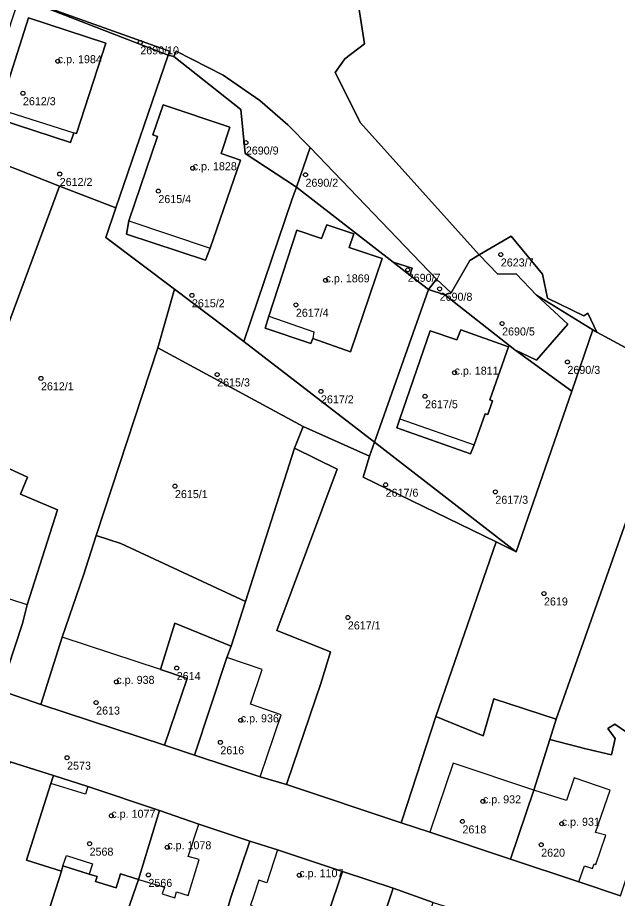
# Model space of a CAD drawing. Extents: x -878211 to -870363, y -1058464 to -1052522.
# Drawn here: x -874181.2 to -874106.3, y -1055290.1 to -1055180.1 of the extents above; entities that cross this region are included whole.
import ezdxf

# ---------------------------------------------------------------- set-up
doc = ezdxf.new("R2010")
doc.units = 0
for name, color, linetype in [('Definiční body', 7, 'Continuous'), ('Polygon budovy', 7, 'Continuous'), ('Polygon parcely', 7, 'Continuous')]:
    doc.layers.add(name, color=color, linetype=linetype)

msp = doc.modelspace()

# ---------------------------------------------------------------- linework, layer by layer
at = {"layer": 'Definiční body'}
for centre in [(-874165.89, -1055183.24994), (-874176.19, -1055185.58994), (-874180.54, -1055189.59994), (-874152.71, -1055195.75994), (-874159.34, -1055198.95994), (-874175.95, -1055199.67994), (-874145.26, -1055199.77994), (-874163.63, -1055201.81994), (-874120.87, -1055209.73994), (-874132.49, -1055211.64994), (-874142.75, -1055212.95994), (-874128.51, -1055214.01994), (-874159.44, -1055214.82994), (-874146.46, -1055216.01994), (-874120.71, -1055218.34994), (-874112.55, -1055223.14994), (-874126.65, -1055224.48994), (-874178.29, -1055225.19994), (-874156.29, -1055224.71994), (-874143.33, -1055226.82994), (-874130.33, -1055227.43994), (-874161.56, -1055238.65994), (-874135.25, -1055238.48994), (-874121.55, -1055239.36994), (-874115.48, -1055252.06994), (-874139.97, -1055255.05994), (-874161.34, -1055261.37994), (-874168.87, -1055263.09994), (-874171.4, -1055265.68994), (-874153.34, -1055267.89994), (-874155.89, -1055270.64994), (-874175.03, -1055272.56994), (-874123.1, -1055278.01994), (-874169.5, -1055279.81994), (-874125.66, -1055280.52994), (-874113.26, -1055280.81994), (-874172.22, -1055283.30994), (-874162.52, -1055283.74994), (-874115.83, -1055283.43994), (-874164.87, -1055287.20994), (-874146.03, -1055287.23994)]:
    msp.add_circle(centre, 0.25, dxfattribs=at)
at = {"layer": 'Polygon budovy'}
for points in [[(-874183.49, -1055191.57), (-874183.21, -1055191.66), (-874174.2, -1055194.54), (-874173.87, -1055194.64), (-874170.2, -1055183.33), (-874179.84, -1055180.19)], [(-874157.16, -1055208.94), (-874153.39, -1055197.95), (-874155.77, -1055197.11), (-874154.7, -1055193.84), (-874163.02, -1055191.03), (-874164.31, -1055194.79), (-874163.75, -1055194.99), (-874167.31, -1055205.51)], [(-874146.33, -1055206.7), (-874149.82, -1055217.44), (-874144.2, -1055219.38), (-874144.33, -1055220.23), (-874139.62, -1055221.89), (-874135.7, -1055210.25), (-874139.81, -1055208.87), (-874139.24, -1055207.15), (-874142.59, -1055206.03), (-874143.28, -1055207.73)], [(-874129.68, -1055219.26), (-874133.48, -1055230.24), (-874124.2, -1055233.49), (-874122.83, -1055229.61), (-874122.51, -1055229.72), (-874121.91, -1055228), (-874122.23, -1055227.89), (-874119.91, -1055221.24), (-874125.87, -1055219.14), (-874126.35, -1055220.4)], [(-874196.43, -1055259.8), (-874183.34, -1055264.19), (-874180.59, -1055255.8), (-874180, -1055253.46), (-874185.54, -1055251.67), (-874186.27, -1055253.91), (-874191.21, -1055252.23), (-874193.76, -1055251.43)], [(-874178.31, -1055265.93), (-874162.85, -1055271.02), (-874160.04, -1055262.67), (-874163.38, -1055261.55), (-874175.63, -1055257.53)], [(-874159.14, -1055272.26), (-874150.9, -1055274.97), (-874148.29, -1055267.22), (-874152.14, -1055265.9), (-874150.66, -1055261.54), (-874155.08, -1055260.07)], [(-874126.82, -1055273.27), (-874129.72, -1055281.88), (-874119.66, -1055285.22), (-874116.76, -1055276.62)], [(-874172.44, -1055276.15), (-874172.74, -1055277.13), (-874177.06, -1055275.78), (-874180.08, -1055285.36), (-874175.74, -1055286.72), (-874175.54, -1055286.09), (-874175.12, -1055284.79), (-874171.85, -1055285.83), (-874172.26, -1055287.13), (-874171.27, -1055287.41), (-874171.48, -1055288.01), (-874168.92, -1055288.83), (-874168.36, -1055287.08), (-874166.11, -1055287.77), (-874163.47, -1055279.16)], [(-874110.44, -1055286.06), (-874109.44, -1055286.39), (-874109.23, -1055285.82), (-874109.01, -1055285.91), (-874107.75, -1055282.26), (-874109.05, -1055281.91), (-874107.23, -1055276.61), (-874111.73, -1055275.08), (-874112.67, -1055277.92), (-874116.76, -1055276.62), (-874119.66, -1055285.22), (-874111.13, -1055288.08)], [(-874163.47, -1055279.16), (-874166.11, -1055287.77), (-874162.87, -1055288.75), (-874163.16, -1055289.58), (-874161.59, -1055290.07), (-874161.35, -1055289.31), (-874159.93, -1055289.76), (-874158.53, -1055285.29), (-874159.92, -1055284.89), (-874158.56, -1055280.87)], [(-874151.23, -1055291.35), (-874148.33, -1055292.44), (-874143.1, -1055293.99), (-874140.64, -1055286.77), (-874148.76, -1055284.09), (-874150.1, -1055288.21), (-874151.1, -1055287.88), (-874151.79, -1055290.01), (-874152.13, -1055290.98)], [(-874143.1, -1055293.99), (-874143.63, -1055295.64), (-874139.38, -1055296.99), (-874139.73, -1055298.14), (-874136.53, -1055299.12), (-874136.2, -1055298.11), (-874135.64, -1055298.28), (-874133.66, -1055292.28), (-874135.28, -1055291.72), (-874134.32, -1055288.84), (-874140.64, -1055286.77)]]:
    msp.add_lwpolyline(points, close=True, dxfattribs=at)
at = {"layer": 'Polygon parcely'}
for points in [[(-874181.02, -1055177.59), (-874186.11, -1055193.02), (-874187.48, -1055196.83), (-874184.6, -1055197.83), (-874183.61, -1055198.21), (-874175.97, -1055201.18), (-874168.95, -1055203.92), (-874162.41, -1055184.83)], [(-874181.02, -1055177.59), (-874162.41, -1055184.83), (-874162.24, -1055184.33)], [(-874183.49, -1055191.57), (-874179.84, -1055180.19), (-874170.2, -1055183.33), (-874173.87, -1055194.64), (-874174.2, -1055194.54), (-874174.6, -1055195.73), (-874183.54, -1055192.85), (-874183.21, -1055191.66)], [(-874183.49, -1055191.57), (-874183.21, -1055191.66), (-874183.54, -1055192.85), (-874174.6, -1055195.73), (-874174.2, -1055194.54), (-874173.87, -1055194.64), (-874170.2, -1055183.33), (-874179.84, -1055180.19)], [(-874161.7, -1055185.02), (-874153.35, -1055191.63), (-874152.78, -1055197.11), (-874146.4, -1055201.33), (-874144.67, -1055196.35), (-874147.45, -1055193.52), (-874150.96, -1055190.48), (-874155.54, -1055187.35), (-874161.41, -1055184.35)], [(-874170.17, -1055207.6), (-874161.6, -1055214.04), (-874152.97, -1055220.58), (-874146.95, -1055202.9), (-874146.4, -1055201.33), (-874152.78, -1055197.11), (-874153.35, -1055191.63), (-874161.7, -1055185.02), (-874162.41, -1055184.83), (-874168.95, -1055203.92)], [(-874163.75, -1055194.99), (-874167.31, -1055205.51), (-874167.59, -1055207.18), (-874157.75, -1055210.45), (-874157.16, -1055208.94), (-874153.39, -1055197.95), (-874155.77, -1055197.11), (-874154.7, -1055193.84), (-874163.02, -1055191.03), (-874164.31, -1055194.79)], [(-874163.75, -1055194.99), (-874164.31, -1055194.79), (-874163.02, -1055191.03), (-874154.7, -1055193.84), (-874155.77, -1055197.11), (-874153.39, -1055197.95), (-874157.16, -1055208.94), (-874157.75, -1055210.45), (-874167.59, -1055207.18), (-874167.31, -1055205.51)], [(-874146.4, -1055201.33), (-874134.32, -1055210.68), (-874131.92, -1055211.43), (-874132.22, -1055212.3), (-874129.9, -1055214.1), (-874128.89, -1055212.8), (-874144.67, -1055196.35)], [(-874175.97, -1055201.18), (-874183.61, -1055198.21), (-874189.87, -1055214.73), (-874196.4, -1055234.32), (-874192.86, -1055237.27), (-874189.59, -1055238.34), (-874188.82, -1055236.06), (-874188.17, -1055234)], [(-874171.41, -1055244.84), (-874163.68, -1055221.38), (-874161.6, -1055214.04), (-874170.17, -1055207.6), (-874168.95, -1055203.92), (-874175.97, -1055201.18), (-874188.17, -1055234), (-874188.82, -1055236.06), (-874186.01, -1055237.42), (-874184.95, -1055235.23), (-874179.96, -1055237.55), (-874180.86, -1055239.66), (-874176.22, -1055241.63), (-874180, -1055253.46), (-874180.59, -1055255.8), (-874183.34, -1055264.19), (-874178.31, -1055265.93), (-874175.63, -1055257.53), (-874172.99, -1055249.79)], [(-874136.66, -1055233.17), (-874129.9, -1055214.1), (-874132.22, -1055212.3), (-874134.32, -1055210.68), (-874146.4, -1055201.33), (-874146.95, -1055202.9), (-874152.97, -1055220.58)], [(-874144.58, -1055220.85), (-874144.33, -1055220.23), (-874139.62, -1055221.89), (-874135.7, -1055210.25), (-874139.81, -1055208.87), (-874139.24, -1055207.15), (-874142.59, -1055206.03), (-874143.28, -1055207.73), (-874146.33, -1055206.7), (-874149.82, -1055217.44), (-874150.31, -1055218.91)], [(-874144.58, -1055220.85), (-874150.31, -1055218.91), (-874149.82, -1055217.44), (-874146.33, -1055206.7), (-874143.28, -1055207.73), (-874142.59, -1055206.03), (-874139.24, -1055207.15), (-874139.81, -1055208.87), (-874135.7, -1055210.25), (-874139.62, -1055221.89), (-874144.33, -1055220.23)], [(-874109.37, -1055219.15), (-874108.87, -1055219.42), (-874110.01, -1055217.07), (-874110.52, -1055217.39), (-874115.05, -1055215.19), (-874115.66, -1055212.2), (-874119.58, -1055207.44), (-874123.58, -1055209.76), (-874121.25, -1055212.2), (-874118.97, -1055212.15), (-874116.4, -1055214.8)], [(-874123.58, -1055209.76), (-874124.72, -1055210.47), (-874127.05, -1055214.53), (-874127.64, -1055214.67), (-874127.87, -1055214.77), (-874119.13, -1055221.64), (-874116.4, -1055222.93), (-874112.5, -1055218.45), (-874116.4, -1055214.8), (-874118.97, -1055212.15), (-874121.25, -1055212.2)], [(-874134.32, -1055210.68), (-874132.22, -1055212.3), (-874131.92, -1055211.43)], [(-874129.9, -1055214.1), (-874127.87, -1055214.77), (-874127.64, -1055214.67), (-874127.05, -1055214.53), (-874128.89, -1055212.8)], [(-874137.28, -1055234.93), (-874136.66, -1055233.17), (-874152.97, -1055220.58), (-874161.6, -1055214.04), (-874163.68, -1055221.38), (-874145.54, -1055231.22)], [(-874112.02, -1055226.79), (-874119.13, -1055221.64), (-874127.87, -1055214.77), (-874129.9, -1055214.1), (-874136.66, -1055233.17), (-874118.96, -1055246.84)], [(-874116.4, -1055214.8), (-874112.5, -1055218.45), (-874116.4, -1055222.93), (-874119.13, -1055221.64), (-874112.02, -1055226.79), (-874109.37, -1055219.15)], [(-874133.48, -1055230.24), (-874133.85, -1055231.39), (-874124.67, -1055234.63), (-874124.2, -1055233.49), (-874122.83, -1055229.61), (-874122.51, -1055229.72), (-874121.91, -1055228), (-874122.23, -1055227.89), (-874119.91, -1055221.24), (-874125.87, -1055219.14), (-874126.35, -1055220.4), (-874129.68, -1055219.26)], [(-874133.48, -1055230.24), (-874129.68, -1055219.26), (-874126.35, -1055220.4), (-874125.87, -1055219.14), (-874119.91, -1055221.24), (-874122.23, -1055227.89), (-874121.91, -1055228), (-874122.51, -1055229.72), (-874122.83, -1055229.61), (-874124.2, -1055233.49), (-874124.67, -1055234.63), (-874133.85, -1055231.39)], [(-874113.98, -1055267.75), (-874098.92, -1055225.27), (-874102.18, -1055223.03), (-874108.87, -1055219.42), (-874109.37, -1055219.15), (-874112.02, -1055226.79), (-874118.96, -1055246.84), (-874121.47, -1055245.6), (-874128.99, -1055267.42), (-874123.09, -1055269.83), (-874121.76, -1055265.23)], [(-874145.54, -1055231.22), (-874163.68, -1055221.38), (-874171.41, -1055244.84), (-874168.31, -1055245.83), (-874152.74, -1055253.06), (-874146.63, -1055233.93)], [(-874098.87, -1055261.26), (-874097.73, -1055257.64), (-874090.96, -1055229.47), (-874098.92, -1055225.27), (-874113.98, -1055267.75), (-874114.77, -1055270.28), (-874110.24, -1055271.48), (-874107.06, -1055272.22), (-874106.58, -1055270.16), (-874107.5, -1055268.93), (-874106.62, -1055268.38), (-874105.16, -1055269.38), (-874103.68, -1055263.52), (-874099.68, -1055264.54)], [(-874137.28, -1055234.93), (-874145.54, -1055231.22), (-874146.63, -1055233.93), (-874141.29, -1055236.53), (-874148.82, -1055256.67), (-874142.12, -1055259.35), (-874143.34, -1055263.31), (-874147.52, -1055275.54), (-874147.62, -1055275.93), (-874133.31, -1055280.71), (-874133.17, -1055280.32), (-874128.99, -1055267.42), (-874121.47, -1055245.6), (-874138.04, -1055237.52)], [(-874137.28, -1055234.93), (-874138.04, -1055237.52), (-874121.47, -1055245.6), (-874118.96, -1055246.84), (-874136.66, -1055233.17)], [(-874147.52, -1055275.54), (-874143.34, -1055263.31), (-874142.12, -1055259.35), (-874148.82, -1055256.67), (-874141.29, -1055236.53), (-874146.63, -1055233.93), (-874152.74, -1055253.06), (-874154.55, -1055258.62), (-874155.08, -1055260.07), (-874159.14, -1055272.26), (-874150.9, -1055274.97), (-874147.62, -1055275.93)], [(-874180, -1055253.46), (-874176.22, -1055241.63), (-874180.86, -1055239.66), (-874179.96, -1055237.55), (-874184.95, -1055235.23), (-874186.01, -1055237.42), (-874188.82, -1055236.06), (-874189.59, -1055238.34), (-874190.57, -1055241.41), (-874192.4, -1055247.16), (-874193.76, -1055251.43), (-874196.43, -1055259.8), (-874183.34, -1055264.19), (-874180.59, -1055255.8)], [(-874160.04, -1055262.67), (-874163.38, -1055261.55), (-874161.59, -1055255.75), (-874154.55, -1055258.62), (-874152.74, -1055253.06), (-874168.31, -1055245.83), (-874171.41, -1055244.84), (-874172.99, -1055249.79), (-874175.63, -1055257.53), (-874178.31, -1055265.93), (-874162.85, -1055271.02)], [(-874159.14, -1055272.26), (-874155.08, -1055260.07), (-874154.55, -1055258.62), (-874161.59, -1055255.75), (-874163.38, -1055261.55), (-874160.04, -1055262.67), (-874162.85, -1055271.02)], [(-874102.36, -1055275.38), (-874101.17, -1055270.55), (-874099.68, -1055264.54), (-874103.68, -1055263.52), (-874105.16, -1055269.38), (-874106.62, -1055268.38), (-874107.5, -1055268.93), (-874106.58, -1055270.16), (-874107.06, -1055272.22), (-874110.24, -1055271.48), (-874114.77, -1055270.28), (-874116.76, -1055276.62), (-874119.66, -1055285.22), (-874111.13, -1055288.08), (-874105.93, -1055289.8), (-874102.9, -1055280.64), (-874103.55, -1055280.47)], [(-874116.76, -1055276.62), (-874114.77, -1055270.28), (-874113.98, -1055267.75), (-874121.76, -1055265.23), (-874123.09, -1055269.83), (-874128.99, -1055267.42), (-874133.17, -1055280.32), (-874133.31, -1055280.71), (-874129.72, -1055281.88), (-874119.66, -1055285.22)], [(-874204.37, -1055285.03), (-874209.73, -1055301.06), (-874183.42, -1055310.58), (-874175.74, -1055286.72), (-874180.08, -1055285.36), (-874177.06, -1055275.78), (-874176.74, -1055274.78), (-874182.14, -1055273.07), (-874184.96, -1055281.63), (-874188.89, -1055280.33), (-874191.62, -1055289.48)], [(-874168.36, -1055287.08), (-874166.11, -1055287.77), (-874163.47, -1055279.16), (-874172.44, -1055276.15), (-874176.74, -1055274.78), (-874177.06, -1055275.78), (-874180.08, -1055285.36), (-874175.74, -1055286.72), (-874175.54, -1055286.09), (-874172.26, -1055287.13), (-874171.27, -1055287.41), (-874171.48, -1055288.01), (-874168.92, -1055288.83)], [(-874157.73, -1055300.4), (-874155.91, -1055294.64), (-874154.63, -1055290.15), (-874152.19, -1055283), (-874158.56, -1055280.87), (-874163.47, -1055279.16), (-874166.11, -1055287.77), (-874170.24, -1055299.64), (-874160.71, -1055299.37)], [(-874154.63, -1055290.15), (-874155.91, -1055294.64), (-874157.73, -1055300.4), (-874148.91, -1055301.92), (-874146.07, -1055302.82), (-874144.14, -1055297.1), (-874143.63, -1055295.64), (-874143.1, -1055293.99), (-874140.64, -1055286.77), (-874148.76, -1055284.09), (-874152.19, -1055283)], [(-874170.24, -1055299.64), (-874166.11, -1055287.77), (-874168.36, -1055287.08), (-874168.92, -1055288.83), (-874171.48, -1055288.01), (-874171.27, -1055287.41), (-874172.26, -1055287.13), (-874175.54, -1055286.09), (-874175.74, -1055286.72), (-874183.42, -1055310.58), (-874175.1, -1055313.95)], [(-874136.53, -1055299.12), (-874136.2, -1055298.11), (-874135.64, -1055298.28), (-874133.66, -1055292.28), (-874135.28, -1055291.72), (-874134.32, -1055288.84), (-874140.64, -1055286.77), (-874143.1, -1055293.99), (-874143.63, -1055295.64), (-874139.38, -1055296.99), (-874139.73, -1055298.14)], [(-874144.14, -1055297.1), (-874146.07, -1055302.82), (-874154.46, -1055321.31), (-874147.87, -1055323.98), (-874145.49, -1055324.73), (-874142.94, -1055317.63), (-874139.3, -1055318.9), (-874138.44, -1055316.11), (-874138.13, -1055316.14), (-874129.32, -1055290.66), (-874134.32, -1055288.84), (-874135.28, -1055291.72), (-874133.66, -1055292.28), (-874135.64, -1055298.28), (-874136.2, -1055298.11), (-874136.53, -1055299.12), (-874139.73, -1055298.14), (-874139.38, -1055296.99), (-874143.63, -1055295.64)]]:
    msp.add_lwpolyline(points, close=True, dxfattribs=at)
for points in [[(-874181.02, -1055177.59), (-874162.24, -1055184.33), (-874162.41, -1055184.83), (-874161.7, -1055185.02), (-874161.41, -1055184.35), (-874155.54, -1055187.35), (-874150.96, -1055190.48), (-874147.45, -1055193.52), (-874144.67, -1055196.35), (-874128.89, -1055212.8), (-874127.05, -1055214.53), (-874124.72, -1055210.47), (-874123.58, -1055209.76), (-874138.39, -1055193.28), (-874141.57, -1055186.99), (-874140.34, -1055185.31), (-874137.88, -1055183.44), (-874138.6, -1055178.88)], [(-874138.6, -1055178.88), (-874137.88, -1055183.44), (-874140.34, -1055185.31), (-874141.57, -1055186.99), (-874138.39, -1055193.28), (-874123.58, -1055209.76), (-874119.58, -1055207.44), (-874115.66, -1055212.2), (-874115.05, -1055215.19), (-874110.52, -1055217.39), (-874110.01, -1055217.07), (-874108.87, -1055219.42), (-874102.18, -1055223.03), (-874098.92, -1055225.27), (-874096.68, -1055220.69), (-874094.6, -1055215.34), (-874095.58, -1055211.23), (-874090.09, -1055200.05), (-874086.13, -1055192.6), (-874084.14, -1055192.81), (-874080.98, -1055192.13), (-874069.93, -1055182.49), (-874070.55, -1055180.57), (-874068.68, -1055179.03)], [(-874105.93, -1055289.8), (-874111.13, -1055288.08), (-874119.66, -1055285.22), (-874129.72, -1055281.88), (-874133.31, -1055280.71), (-874147.62, -1055275.93), (-874150.9, -1055274.97), (-874159.14, -1055272.26), (-874162.85, -1055271.02), (-874178.31, -1055265.93), (-874183.34, -1055264.19), (-874196.43, -1055259.8), (-874198.6, -1055259.1), (-874204.34, -1055257.15), (-874210.15, -1055255.27), (-874212.13, -1055254.58), (-874212.41, -1055254.49), (-874216.06, -1055253.27), (-874224.97, -1055250.33)], [(-874226.15, -1055258.4), (-874215.62, -1055261.9), (-874212.49, -1055262.88), (-874203.34, -1055265.95), (-874198.57, -1055267.48), (-874194.86, -1055268.81), (-874189.8, -1055270.49), (-874182.14, -1055273.07), (-874176.74, -1055274.78), (-874172.44, -1055276.15), (-874163.47, -1055279.16), (-874158.56, -1055280.87), (-874152.19, -1055283), (-874148.76, -1055284.09), (-874140.64, -1055286.77), (-874134.32, -1055288.84), (-874129.32, -1055290.66), (-874125.97, -1055291.67), (-874122.39, -1055292.79), (-874116.64, -1055294.75), (-874116.22, -1055294.89), (-874110.69, -1055296.67), (-874108.66, -1055297.4), (-874105.94, -1055298.28)]]:
    msp.add_lwpolyline(points, dxfattribs=at)

# ---------------------------------------------------------------- texts
at = {"layer": 'Definiční body'}
for s, p in [('2690/10', (-874165.89, -1055184.739)), ('c.p. 1984', (-874176.19, -1055185.84)), ('2612/3', (-874180.54, -1055191.089)), ('2690/9', (-874152.71, -1055197.249)), ('c.p. 1828', (-874159.34, -1055199.21)), ('2612/2', (-874175.95, -1055201.169)), ('2690/2', (-874145.26, -1055201.269)), ('2615/4', (-874163.63, -1055203.309)), ('2623/7', (-874120.87, -1055211.229)), ('c.p. 1869', (-874142.75, -1055213.21)), ('2690/7', (-874132.49, -1055213.139)), ('2690/8', (-874128.51, -1055215.509)), ('2615/2', (-874159.44, -1055216.319)), ('2617/4', (-874146.46, -1055217.509)), ('2690/5', (-874120.71, -1055219.839)), ('c.p. 1811', (-874126.65, -1055224.74)), ('2690/3', (-874112.55, -1055224.639)), ('2615/3', (-874156.29, -1055226.209)), ('2612/1', (-874178.29, -1055226.689)), ('2617/2', (-874143.33, -1055228.319)), ('2617/5', (-874130.33, -1055228.929)), ('2615/1', (-874161.56, -1055240.149)), ('2617/6', (-874135.25, -1055239.979)), ('2617/3', (-874121.55, -1055240.859)), ('2619', (-874115.48, -1055253.559)), ('2617/1', (-874139.97, -1055256.549)), ('c.p. 938', (-874168.87, -1055263.35)), ('2614', (-874161.34, -1055262.869)), ('2613', (-874171.4, -1055267.179)), ('c.p. 936', (-874153.34, -1055268.149)), ('2616', (-874155.89, -1055272.139)), ('2573', (-874175.03, -1055274.059)), ('c.p. 932', (-874123.1, -1055278.27)), ('c.p. 1077', (-874169.5, -1055280.07)), ('c.p. 931', (-874113.26, -1055281.07)), ('2618', (-874125.66, -1055282.019)), ('2568', (-874172.22, -1055284.799)), ('c.p. 1078', (-874162.52, -1055284)), ('2620', (-874115.83, -1055284.929)), ('c.p. 1107', (-874146.03, -1055287.49)), ('2566', (-874164.87, -1055288.699))]:
    msp.add_text(s, height=0.999996, dxfattribs=at).set_placement(p)

doc.saveas('drawing.dxf')
